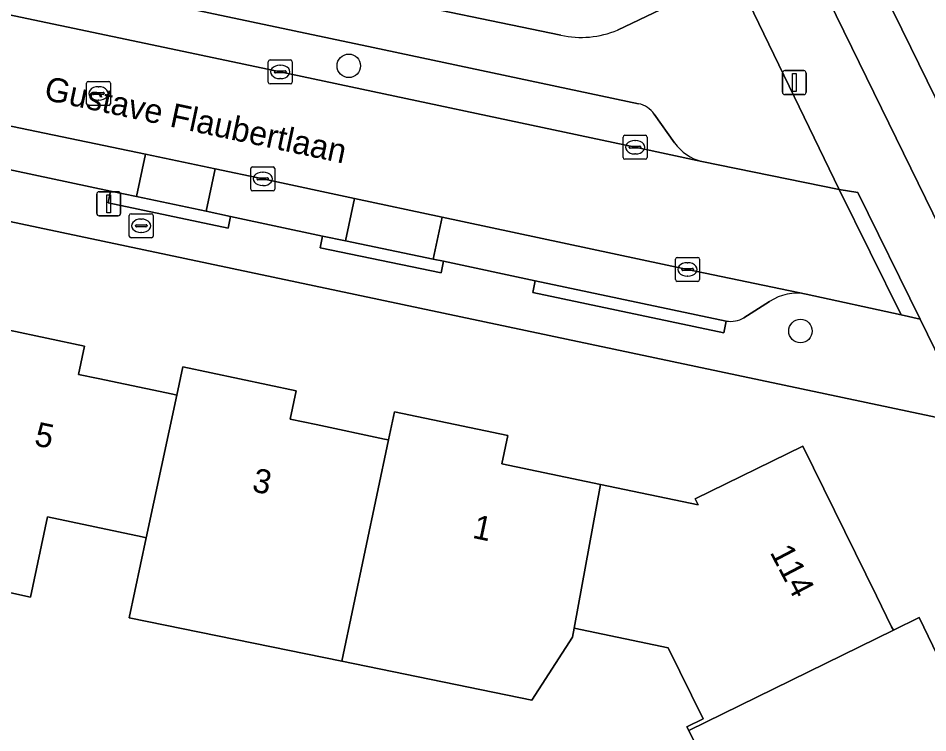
# Model space of a CAD drawing. Extents: x 160455 to 162082, y 388339 to 389736.
# Drawn here: x 160861.71 to 160899.57, y 388971.47 to 389001.22 of the extents above; entities that cross this region are included whole.
import ezdxf

# ---------------------------------------------------------------- set-up
doc = ezdxf.new("R2010")
doc.units = 0
for name, color, linetype in [('IMGEO_Boom', 7, 'Continuous'), ('IMGEO_Brandkraan', 7, 'Continuous'), ('IMGEO_Erf', 7, 'Continuous'), ('IMGEO_Fietspad_gesloten', 7, 'Continuous'), ('IMGEO_Kolk', 7, 'Continuous'), ('IMGEO_Lichtmast', 7, 'Continuous'), ('IMGEO_Openbare_ruimte_label', 7, 'Continuous'), ('IMGEO_Pand', 7, 'Continuous'), ('IMGEO_Pand_nummerreeks', 7, 'Continuous'), ('IMGEO_Parkeervlak_open', 7, 'Continuous'), ('IMGEO_Rijbaan_lokaal_gesloten', 7, 'Continuous'), ('IMGEO_Rioolput', 7, 'Continuous'), ('IMGEO_Verkeerseiland_open', 7, 'Continuous'), ('IMGEO_Voetpad_open', 7, 'Continuous')]:
    doc.layers.add(name, color=color, linetype=linetype)

msp = doc.modelspace()

# ---------------------------------------------------------------- linework, layer by layer
at = {"layer": 'IMGEO_Boom'}
for centre in [(160875.474, 388999.239), (160894.273, 388988.196)]:
    msp.add_circle(centre, 0.489, dxfattribs=at)
at = {"layer": 'IMGEO_Brandkraan'}
for p, q in [((160866.335, 388992.152), (160866.335, 388993.004)), ((160866.41, 388993.078), (160867.262, 388993.078)), ((160866.823, 388992.858), (160866.848, 388992.858)), ((160867.336, 388993.004), (160867.336, 388992.152)), ((160866.594, 388992.572), (160866.594, 388992.584)), ((160867.032, 388992.535), (160866.634, 388992.535)), ((160866.637, 388992.621), (160867.035, 388992.621)), ((160867.078, 388992.584), (160867.078, 388992.572)), ((160867.262, 388992.078), (160866.41, 388992.078)), ((160866.846, 388992.298), (160866.821, 388992.298))]:
    msp.add_line(p, q, dxfattribs=at)
for points in [[(160866.335, 388992.152), (160866.335, 388993.004)], [(160866.41, 388993.078), (160867.262, 388993.078)], [(160867.336, 388993.004), (160867.336, 388992.152)], [(160867.262, 388992.078), (160866.41, 388992.078)]]:
    msp.add_lwpolyline(points, dxfattribs=at)
for centre, radius, start, end in [((160866.412, 388993.002), 0.0765, 91.552, 178.448), ((160866.412, 388993.002), 0.0765, 91.552, 178.448), ((160867.26, 388993.002), 0.0765, 1.552, 88.448), ((160867.26, 388993.002), 0.0765, 1.552, 88.448), ((160866.634, 388992.581), 0.0403, 85.8775, 175.7526), ((160866.631, 388992.571), 0.0366, 178.938, 274.7102), ((160867.035, 388992.578), 0.043, 264.8664, 352.4533), ((160867.039, 388992.583), 0.0386, 1.7309, 96.639), ((160866.412, 388992.154), 0.0765, 181.552, 268.448), ((160866.412, 388992.154), 0.0765, 181.552, 268.448), ((160867.26, 388992.154), 0.0765, 271.552, 358.448), ((160867.26, 388992.154), 0.0765, 271.552, 358.448)]:
    msp.add_arc(centre, radius, start, end, dxfattribs=at)
for centre, major_axis, ratio, start_param, end_param in [((160866.822, 388992.578), (-0.387, 0.002), 0.722429, 4.712389, 7.853982), ((160866.847, 388992.578), (-0.39, 0.002), 0.717154, 1.570796, 4.712389)]:
    msp.add_ellipse(centre, major_axis=major_axis, ratio=ratio, start_param=start_param, end_param=end_param, dxfattribs=at)
at = {"layer": 'IMGEO_Erf'}
for points in [[(160759.604, 389027.003), (160851.028, 389007.553), (160853.401, 389018.708), (160853.658, 389018.653), (160854.144, 389020.941), (160857.076, 389020.317), (160856.589, 389018.03), (160856.015, 389015.332), (160857.131, 389015.095), (160855.333, 389006.643), (160876.381, 389002.172), (160884.301, 389000.512)], [(160886.658, 389000.725), (160890.263, 389002.455)], [(160901.401, 388984.295), (160840.54, 388997.158)], [(160859.756, 388988.563), (160864.473, 388987.566), (160864.225, 388986.392), (160865.041, 388986.219), (160868.149, 388985.562), (160868.312, 388985.527), (160868.563, 388986.702), (160873.28, 388985.705), (160873.031, 388984.53), (160874.111, 388984.302), (160876.965, 388983.699), (160877.131, 388983.664), (160877.379, 388984.838), (160882.096, 388983.841), (160881.85, 388982.668), (160885.948, 388981.81), (160890.016, 388980.959), (160889.893, 388981.21), (160894.377, 388983.396), (160897.436, 388977.171), (160898.067, 388975.886), (160898.141, 388975.735), (160899.218, 388976.262), (160901.316, 388971.923)], [(160893.614, 388963.501), (160889.623, 388971.567), (160889.547, 388971.72), (160890.221, 388972.05), (160888.774, 388975.005), (160884.859, 388975.824), (160884.781, 388975.453), (160883.092, 388972.833), (160875.183, 388974.447), (160866.332, 388976.254), (160867.044, 388979.586), (160866.871, 388979.623), (160864.899, 388980.04), (160862.927, 388980.457), (160862.222, 388977.122), (160857.513, 388978.157)]]:
    msp.add_lwpolyline(points, dxfattribs=at)
msp.add_arc((160885.14, 389004.375), 3.953, 257.7465, 292.5809, dxfattribs=at)
at = {"layer": 'IMGEO_Fietspad_gesloten'}
for points in [[(160916.494, 388964.012), (160914.43, 388968.365), (160912.514, 388972.165), (160910.338, 388976.581), (160898.863, 389000), (160885.472, 389027.328), (160883.351, 389031.622), (160881.495, 389035.437), (160879.339, 389039.869), (160877.734, 389043.115), (160875.541, 389047.648), (160870.1, 389058.774), (160869.388, 389060.169), (160867.294, 389064.536), (160867.005, 389065.231), (160866.772, 389066.226)], [(160865.149, 389063.924), (160866.884, 389060.338), (160896.406, 389000), (160929.271, 388932.792), (160931.346, 388928.541)]]:
    msp.add_lwpolyline(points, dxfattribs=at)
at = {"layer": 'IMGEO_Kolk'}
for p, q in [((160872.122, 388998.559), (160872.122, 388999.411)), ((160872.197, 388999.485), (160873.049, 388999.485)), ((160872.61, 388999.265), (160872.635, 388999.265)), ((160873.123, 388999.411), (160873.123, 388998.559)), ((160872.381, 388998.979), (160872.381, 388998.991)), ((160872.819, 388998.942), (160872.421, 388998.942)), ((160872.424, 388999.028), (160872.822, 388999.028)), ((160872.865, 388998.991), (160872.865, 388998.979)), ((160872.633, 388998.705), (160872.608, 388998.705)), ((160873.049, 388998.485), (160872.197, 388998.485)), ((160886.891, 388995.423), (160886.891, 388996.275)), ((160886.966, 388996.349), (160887.818, 388996.349)), ((160887.892, 388996.275), (160887.892, 388995.423)), ((160887.193, 388995.892), (160887.591, 388995.892)), ((160887.379, 388996.129), (160887.404, 388996.129)), ((160887.15, 388995.843), (160887.15, 388995.855)), ((160887.588, 388995.806), (160887.19, 388995.806)), ((160887.402, 388995.569), (160887.377, 388995.569)), ((160887.634, 388995.855), (160887.634, 388995.843)), ((160887.818, 388995.349), (160886.966, 388995.349)), ((160871.394, 388994.107), (160871.394, 388994.959)), ((160871.469, 388995.033), (160872.321, 388995.033)), ((160871.882, 388994.813), (160871.907, 388994.813)), ((160872.395, 388994.959), (160872.395, 388994.107)), ((160871.653, 388994.527), (160871.653, 388994.539)), ((160872.091, 388994.49), (160871.693, 388994.49)), ((160871.696, 388994.576), (160872.094, 388994.576)), ((160872.137, 388994.539), (160872.137, 388994.527)), ((160872.321, 388994.033), (160871.469, 388994.033)), ((160871.905, 388994.253), (160871.88, 388994.253)), ((160889.073, 388990.337), (160889.073, 388991.189)), ((160889.148, 388991.263), (160890, 388991.263)), ((160889.561, 388991.043), (160889.586, 388991.043)), ((160890.074, 388991.189), (160890.074, 388990.337)), ((160889.332, 388990.757), (160889.332, 388990.769)), ((160889.77, 388990.72), (160889.372, 388990.72)), ((160889.375, 388990.806), (160889.773, 388990.806)), ((160889.816, 388990.769), (160889.816, 388990.757)), ((160890, 388990.263), (160889.148, 388990.263)), ((160889.584, 388990.483), (160889.559, 388990.483))]:
    msp.add_line(p, q, dxfattribs=at)
for points in [[(160872.122, 388998.559), (160872.122, 388999.411)], [(160872.197, 388999.485), (160873.049, 388999.485)], [(160873.123, 388999.411), (160873.123, 388998.559)], [(160873.049, 388998.485), (160872.197, 388998.485)], [(160886.891, 388995.423), (160886.891, 388996.275)], [(160886.966, 388996.349), (160887.818, 388996.349)], [(160887.892, 388996.275), (160887.892, 388995.423)], [(160887.818, 388995.349), (160886.966, 388995.349)], [(160871.394, 388994.107), (160871.394, 388994.959)], [(160871.469, 388995.033), (160872.321, 388995.033)], [(160872.395, 388994.959), (160872.395, 388994.107)], [(160872.321, 388994.033), (160871.469, 388994.033)], [(160889.073, 388990.337), (160889.073, 388991.189)], [(160889.148, 388991.263), (160890, 388991.263)], [(160890.074, 388991.189), (160890.074, 388990.337)], [(160890, 388990.263), (160889.148, 388990.263)]]:
    msp.add_lwpolyline(points, dxfattribs=at)
for centre, radius, start, end in [((160872.199, 388999.409), 0.0765, 91.552, 178.448), ((160872.199, 388999.409), 0.0765, 91.552, 178.448), ((160873.047, 388999.409), 0.0765, 1.552, 88.448), ((160873.047, 388999.409), 0.0765, 1.552, 88.448), ((160872.421, 388998.988), 0.0403, 85.8775, 175.7526), ((160872.418, 388998.978), 0.0366, 178.938, 274.7102), ((160872.822, 388998.985), 0.043, 264.8664, 352.4533), ((160872.826, 388998.99), 0.0386, 1.7309, 96.639), ((160872.199, 388998.561), 0.0765, 181.552, 268.448), ((160872.199, 388998.561), 0.0765, 181.552, 268.448), ((160873.047, 388998.561), 0.0765, 271.552, 358.448), ((160873.047, 388998.561), 0.0765, 271.552, 358.448), ((160886.968, 388996.273), 0.0765, 91.552, 178.448), ((160886.968, 388996.273), 0.0765, 91.552, 178.448), ((160887.816, 388996.273), 0.0765, 1.552, 88.448), ((160887.816, 388996.273), 0.0765, 1.552, 88.448), ((160887.19, 388995.852), 0.0403, 85.8775, 175.7526), ((160887.595, 388995.854), 0.0386, 1.7309, 96.639), ((160887.187, 388995.842), 0.0366, 178.938, 274.7102), ((160887.591, 388995.849), 0.043, 264.8664, 352.4533), ((160886.968, 388995.425), 0.0765, 181.552, 268.448), ((160886.968, 388995.425), 0.0765, 181.552, 268.448), ((160887.816, 388995.425), 0.0765, 271.552, 358.448), ((160887.816, 388995.425), 0.0765, 271.552, 358.448), ((160871.471, 388994.957), 0.0765, 91.552, 178.448), ((160871.471, 388994.957), 0.0765, 91.552, 178.448), ((160872.319, 388994.957), 0.0765, 1.552, 88.448), ((160872.319, 388994.957), 0.0765, 1.552, 88.448), ((160871.693, 388994.536), 0.0403, 85.8775, 175.7526), ((160871.69, 388994.526), 0.0366, 178.938, 274.7102), ((160872.094, 388994.533), 0.043, 264.8664, 352.4533), ((160872.098, 388994.538), 0.0386, 1.7309, 96.639), ((160871.471, 388994.109), 0.0765, 181.552, 268.448), ((160871.471, 388994.109), 0.0765, 181.552, 268.448), ((160872.319, 388994.109), 0.0765, 271.552, 358.448), ((160872.319, 388994.109), 0.0765, 271.552, 358.448), ((160889.15, 388991.187), 0.0765, 91.552, 178.448), ((160889.15, 388991.187), 0.0765, 91.552, 178.448), ((160889.998, 388991.187), 0.0765, 1.552, 88.448), ((160889.998, 388991.187), 0.0765, 1.552, 88.448), ((160889.372, 388990.766), 0.0403, 85.8775, 175.7526), ((160889.369, 388990.756), 0.0366, 178.938, 274.7102), ((160889.773, 388990.763), 0.043, 264.8664, 352.4533), ((160889.777, 388990.768), 0.0386, 1.7309, 96.639), ((160889.15, 388990.339), 0.0765, 181.552, 268.448), ((160889.15, 388990.339), 0.0765, 181.552, 268.448), ((160889.998, 388990.339), 0.0765, 271.552, 358.448), ((160889.998, 388990.339), 0.0765, 271.552, 358.448)]:
    msp.add_arc(centre, radius, start, end, dxfattribs=at)
for centre, major_axis, ratio, start_param, end_param in [((160872.609, 388998.985), (-0.387, 0.002), 0.722429, 4.712389, 7.853982), ((160872.634, 388998.985), (-0.39, 0.002), 0.717154, 1.570796, 4.712389), ((160887.378, 388995.849), (-0.387, 0.002), 0.722429, 4.712389, 7.853982), ((160887.403, 388995.849), (-0.39, 0.002), 0.717154, 1.570796, 4.712389), ((160871.881, 388994.533), (-0.387, 0.002), 0.722429, 4.712389, 7.853982), ((160871.906, 388994.533), (-0.39, 0.002), 0.717154, 1.570796, 4.712389), ((160889.56, 388990.763), (-0.387, 0.002), 0.722429, 4.712389, 7.853982), ((160889.585, 388990.763), (-0.39, 0.002), 0.717154, 1.570796, 4.712389)]:
    msp.add_ellipse(centre, major_axis=major_axis, ratio=ratio, start_param=start_param, end_param=end_param, dxfattribs=at)
at = {"layer": 'IMGEO_Lichtmast'}
for p, q in [((160893.521, 388998.139), (160893.521, 388998.939)), ((160893.521, 388998.939), (160893.521, 388998.139)), ((160893.621, 388999.039), (160894.411, 388999.039)), ((160894.411, 388999.039), (160893.621, 388999.039)), ((160894.511, 388998.939), (160894.511, 388998.139)), ((160894.511, 388998.139), (160894.511, 388998.939)), ((160894.411, 388998.039), (160893.621, 388998.039)), ((160893.621, 388998.039), (160894.411, 388998.039)), ((160865.085, 388993.995), (160865.875, 388993.995)), ((160865.875, 388993.995), (160865.085, 388993.995)), ((160864.985, 388993.095), (160864.985, 388993.895)), ((160864.985, 388993.895), (160864.985, 388993.095)), ((160865.975, 388993.895), (160865.975, 388993.095)), ((160865.975, 388993.095), (160865.975, 388993.895)), ((160865.875, 388992.995), (160865.085, 388992.995)), ((160865.085, 388992.995), (160865.875, 388992.995))]:
    msp.add_line(p, q, dxfattribs=at)
for points in [[(160893.941, 388998.914), (160894.091, 388998.914), (160894.091, 388998.164), (160893.941, 388998.164), (160893.941, 388998.914)], [(160865.405, 388993.87), (160865.555, 388993.87), (160865.555, 388993.12), (160865.405, 388993.12), (160865.405, 388993.87)]]:
    msp.add_lwpolyline(points, dxfattribs=at)
for centre, start, end in [((160893.621, 388998.939), 90, 180), ((160893.621, 388998.939), 90, 180), ((160894.411, 388998.939), 0, 90), ((160894.411, 388998.939), 360, 90), ((160893.621, 388998.139), 180, 270), ((160893.621, 388998.139), 180, 270), ((160894.411, 388998.139), 270, 0), ((160894.411, 388998.139), 270, 0), ((160865.085, 388993.895), 90, 180), ((160865.085, 388993.895), 90, 180), ((160865.875, 388993.895), 0, 90), ((160865.875, 388993.895), 360, 90), ((160865.085, 388993.095), 180, 270), ((160865.085, 388993.095), 180, 270), ((160865.875, 388993.095), 270, 0), ((160865.875, 388993.095), 270, 0)]:
    msp.add_arc(centre, 0.1, start, end, dxfattribs=at)
at = {"layer": 'IMGEO_Pand'}
for points in [[(160868.312, 388985.527), (160868.149, 388985.562), (160865.041, 388986.219), (160864.225, 388986.392), (160864.473, 388987.566), (160859.756, 388988.563), (160859.504, 388987.394), (160857.513, 388978.157), (160862.222, 388977.122), (160862.927, 388980.457), (160864.899, 388980.04), (160866.871, 388979.623), (160867.044, 388979.586)], [(160877.131, 388983.664), (160876.965, 388983.699), (160874.111, 388984.302), (160873.031, 388984.53), (160873.28, 388985.705), (160868.563, 388986.702), (160868.312, 388985.527), (160867.044, 388979.586), (160866.332, 388976.254), (160875.183, 388974.447)], [(160885.948, 388981.81), (160881.85, 388982.668), (160882.096, 388983.841), (160877.379, 388984.838), (160877.131, 388983.664), (160875.183, 388974.447), (160883.092, 388972.833), (160884.781, 388975.453), (160884.859, 388975.824)], [(160885.948, 388981.81), (160884.859, 388975.824), (160888.774, 388975.005), (160890.221, 388972.05), (160889.547, 388971.72), (160889.623, 388971.567), (160898.141, 388975.735), (160898.067, 388975.886), (160897.436, 388977.171), (160894.377, 388983.396), (160889.893, 388981.21), (160890.016, 388980.959)], [(160898.141, 388975.735), (160889.623, 388971.567), (160893.614, 388963.501), (160902.081, 388967.637), (160902.006, 388967.789), (160901.334, 388969.16), (160900.239, 388971.396), (160901.316, 388971.923), (160899.218, 388976.262)]]:
    msp.add_lwpolyline(points, close=True, dxfattribs=at)
at = {"layer": 'IMGEO_Parkeervlak_open'}
for points in [[(160854.443, 389004.661), (160849.419, 389005.735), (160845.862, 389006.495), (160845.496, 389004.711), (160867.814, 389000), (160872.623, 388998.985), (160887.391, 388995.848), (160890.171, 388995.253)], [(160887.539, 388997.663), (160876.487, 389000), (160854.443, 389004.661)], [(160845.159, 388998.361), (160865.562, 388994.025), (160866.643, 388993.797), (160867.01, 388995.554), (160857.589, 388997.52)], [(160889.034, 388996.036), (160888.182, 388997.226)], [(160879.363, 388992.942), (160878.99, 388991.191), (160879.415, 388991.103), (160883.233, 388990.291), (160891.187, 388988.613)], [(160894.515, 388989.735), (160889.574, 388990.764), (160879.363, 388992.942)], [(160891.923, 388988.746), (160892.987, 388989.427)]]:
    msp.add_lwpolyline(points, dxfattribs=at)
for points in [[(160869.91, 388994.949), (160867.01, 388995.554), (160866.643, 388993.797), (160869.542, 388993.185)], [(160875.714, 388993.72), (160871.896, 388994.534), (160869.91, 388994.949), (160869.542, 388993.185), (160870.557, 388992.971), (160874.382, 388992.144), (160875.336, 388991.947)], [(160879.363, 388992.942), (160875.714, 388993.72), (160875.336, 388991.947), (160878.99, 388991.191)]]:
    msp.add_lwpolyline(points, close=True, dxfattribs=at)
for centre, radius, start, end in [((160887.336, 388996.673), 1.01, 33.164, 78.4338), ((160890.679, 388997.208), 2.02, 215.4609, 255.4322), ((160894.131, 388987.697), 2.074, 79.3261, 123.4668), ((160891.371, 388989.696), 1.099, 260.3423, 300.1441)]:
    msp.add_arc(centre, radius, start, end, dxfattribs=at)
at = {"layer": 'IMGEO_Rijbaan_lokaal_gesloten'}
msp.add_lwpolyline([(160872.623, 388998.985), (160867.814, 389000), (160845.496, 389004.711), (160844.595, 389000.326), (160844.564, 389000.17), (160857.589, 388997.52), (160867.01, 388995.554), (160869.91, 388994.949), (160871.896, 388994.534), (160875.714, 388993.72), (160879.363, 388992.942), (160889.574, 388990.764), (160894.515, 388989.735), (160898.466, 388988.877), (160895.886, 388994.089), (160890.171, 388995.253), (160887.391, 388995.848)], close=True, dxfattribs=at)
at = {"layer": 'IMGEO_Rioolput'}
for p, q in [((160864.555, 388997.663), (160864.555, 388998.515)), ((160864.63, 388998.589), (160865.482, 388998.589)), ((160865.556, 388998.515), (160865.556, 388997.663)), ((160864.857, 388998.132), (160865.255, 388998.132)), ((160865.043, 388998.369), (160865.068, 388998.369)), ((160864.814, 388998.083), (160864.814, 388998.095)), ((160865.252, 388998.046), (160864.854, 388998.046)), ((160865.066, 388997.809), (160865.041, 388997.809)), ((160865.298, 388998.095), (160865.298, 388998.083)), ((160865.482, 388997.589), (160864.63, 388997.589))]:
    msp.add_line(p, q, dxfattribs=at)
for points in [[(160864.555, 388997.663), (160864.555, 388998.515)], [(160864.63, 388998.589), (160865.482, 388998.589)], [(160865.556, 388998.515), (160865.556, 388997.663)], [(160865.482, 388997.589), (160864.63, 388997.589)]]:
    msp.add_lwpolyline(points, dxfattribs=at)
for centre, radius, start, end in [((160864.632, 388998.513), 0.0765, 91.552, 178.448), ((160864.632, 388998.513), 0.0765, 91.552, 178.448), ((160865.48, 388998.513), 0.0765, 1.552, 88.448), ((160865.48, 388998.513), 0.0765, 1.552, 88.448), ((160864.854, 388998.092), 0.0403, 85.8775, 175.7526), ((160865.259, 388998.094), 0.0386, 1.7309, 96.639), ((160864.851, 388998.082), 0.0366, 178.938, 274.7102), ((160865.255, 388998.089), 0.043, 264.8664, 352.4533), ((160864.632, 388997.665), 0.0765, 181.552, 268.448), ((160864.632, 388997.665), 0.0765, 181.552, 268.448), ((160865.48, 388997.665), 0.0765, 271.552, 358.448), ((160865.48, 388997.665), 0.0765, 271.552, 358.448)]:
    msp.add_arc(centre, radius, start, end, dxfattribs=at)
for centre, major_axis, ratio, start_param, end_param in [((160865.042, 388998.089), (-0.387, 0.002), 0.722429, 4.712389, 7.853982), ((160865.067, 388998.089), (-0.39, 0.002), 0.717154, 1.570796, 4.712389)]:
    msp.add_ellipse(centre, major_axis=major_axis, ratio=ratio, start_param=start_param, end_param=end_param, dxfattribs=at)
at = {"layer": 'IMGEO_Verkeerseiland_open'}
msp.add_lwpolyline([(160897.052, 389005.136), (160886.073, 389027.642), (160885.472, 389027.328), (160898.863, 389000), (160910.338, 388976.581), (160910.955, 388976.899), (160906.269, 388986.421)], dxfattribs=at)
at = {"layer": 'IMGEO_Voetpad_open'}
for points in [[(160891.29, 389003.601), (160895.886, 388994.089), (160896.662, 388993.971), (160899.254, 388988.688), (160901.401, 388984.295), (160929.266, 388927.414), (160931.346, 388928.541), (160929.271, 388932.792), (160896.406, 389000), (160866.884, 389060.338), (160865.149, 389063.924)], [(160761.939, 389024.325), (160779.135, 389020.68), (160779.366, 389021.755), (160784.215, 389020.714), (160783.984, 389019.639), (160785.028, 389019.411), (160785.256, 389020.487), (160789.993, 389019.485), (160789.765, 389018.409), (160799.2, 389016.413), (160799.304, 389016.901), (160806.98, 389015.253), (160806.876, 389014.765), (160814.475, 389013.157), (160816.553, 389012.731), (160828.933, 389010.089), (160844.001, 389006.893), (160845.862, 389006.495), (160849.419, 389005.735), (160849.523, 389006.223), (160854.547, 389005.149), (160854.443, 389004.661), (160876.487, 389000), (160887.539, 388997.663)], [(160884.301, 389000.512), (160876.381, 389002.172), (160855.333, 389006.643)], [(160890.171, 388995.253), (160895.886, 388994.089), (160891.29, 389003.601)], [(160890.263, 389002.455), (160886.658, 389000.725)], [(160834.302, 388998.35), (160840.43, 388997.183), (160840.54, 388997.158), (160901.401, 388984.295), (160899.254, 388988.688)], [(160891.187, 388988.613), (160891.084, 388988.124), (160883.13, 388989.802), (160883.233, 388990.291), (160879.415, 388991.103), (160879.314, 388990.614), (160874.281, 388991.655), (160874.382, 388992.144), (160870.557, 388992.971), (160870.454, 388992.482), (160865.459, 388993.536), (160865.562, 388994.025), (160845.159, 388998.361)], [(160888.182, 388997.226), (160889.034, 388996.036)], [(160892.987, 388989.427), (160891.923, 388988.746)], [(160899.254, 388988.688), (160898.466, 388988.877), (160894.515, 388989.735)]]:
    msp.add_lwpolyline(points, dxfattribs=at)
for points in [[(160866.643, 388993.797), (160865.562, 388994.025), (160865.459, 388993.536), (160870.454, 388992.482), (160870.557, 388992.971), (160869.542, 388993.185)], [(160898.466, 388988.877), (160899.254, 388988.688), (160896.662, 388993.971), (160895.886, 388994.089)], [(160875.336, 388991.947), (160874.382, 388992.144), (160874.281, 388991.655), (160879.314, 388990.614), (160879.415, 388991.103), (160878.99, 388991.191)], [(160891.187, 388988.613), (160883.233, 388990.291), (160883.13, 388989.802), (160891.084, 388988.124)]]:
    msp.add_lwpolyline(points, close=True, dxfattribs=at)
for centre, radius, start, end in [((160885.14, 389004.375), 3.953, 257.7465, 292.5809), ((160887.336, 388996.673), 1.01, 33.164, 78.4338), ((160890.679, 388997.208), 2.02, 215.4609, 255.4322), ((160894.131, 388987.697), 2.074, 79.3261, 123.4668), ((160891.371, 388989.696), 1.099, 260.3423, 300.1441)]:
    msp.add_arc(centre, radius, start, end, dxfattribs=at)

# ---------------------------------------------------------------- texts
at = {"layer": 'IMGEO_Openbare_ruimte_label'}
msp.add_text('Gustave Flaubertlaan', height=1, rotation=347.9373, dxfattribs=at).set_placement((160862.749, 388997.839))
at = {"layer": 'IMGEO_Pand_nummerreeks'}
for s, rotation, p in [('5', 348.071, (160862.344, 388983.445)), ('3', 348.071, (160871.407, 388981.53)), ('1', 348.071, (160880.581, 388979.592)), ('114', 297.6221, (160892.982, 388978.988))]:
    msp.add_text(s, height=1, rotation=rotation, dxfattribs=at).set_placement(p)

doc.saveas('drawing.dxf')
